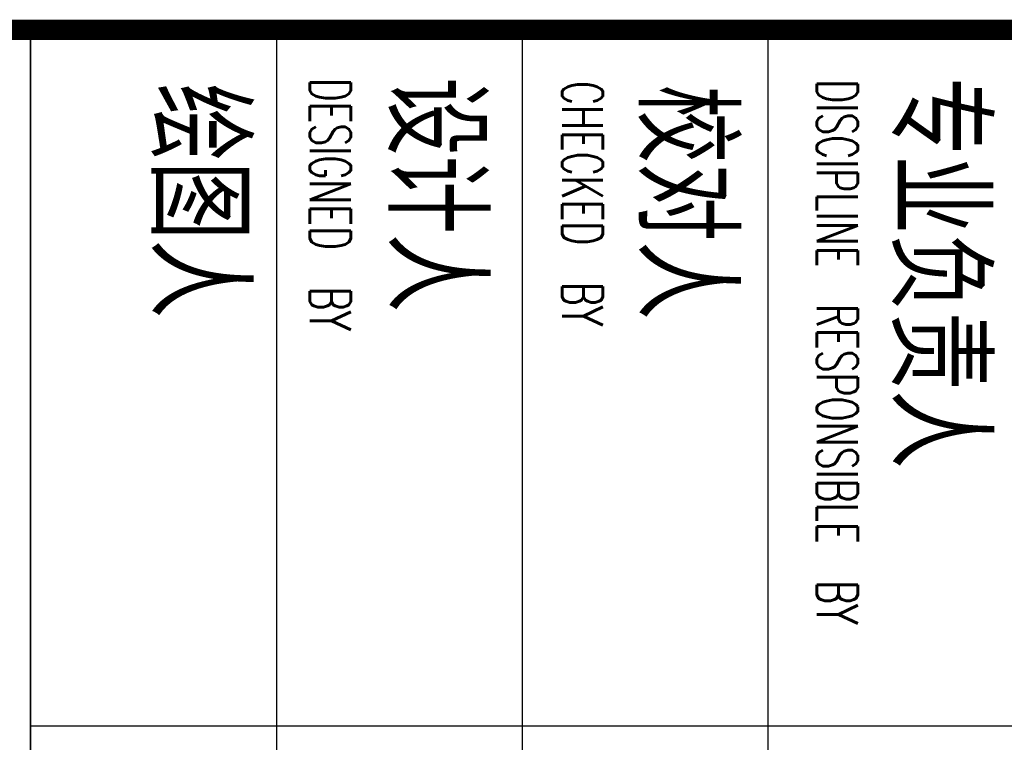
# Model space of a CAD drawing. Extents: x 1779708 to 7299578, y -1121471 to 88434.
# Tile 482 of 656: x 4834155 to 4841366, y -1078011 to -1072717. Entities that reach past the tile are written whole.
import ezdxf

# ---------------------------------------------------------------- set-up
doc = ezdxf.new("R2010")
doc.units = 0
doc.header["$LTSCALE"] = 1000
doc.header["$MEASUREMENT"] = 0
for name, color, linetype in [('PUB_TITLE', 4, 'CONTINUOUS'), ('修改', 6, 'CONTINUOUS'), ('通-图框－文字', 4, 'CONTINUOUS')]:
    doc.layers.add(name, color=color, linetype=linetype)
doc.styles.add('dim_font', font='SIMPLEX.shx', dxfattribs={"width": 0.8})
doc.styles.add('仿宋', font='txt', dxfattribs={"width": 0.7})

# ---------------------------------------------------------------- blocks, each defined once
blk = doc.blocks.new('A$C36B43F05')
at = {"layer": 'PUB_TITLE'}
for p, q in [((29400, 1500), (29400, 12000)), ((31200, 12000), (31200, 1500)), ((33000, 12000), (33000, 1500)), ((34800, 12000), (34800, 1500))]:
    blk.add_line(p, q, dxfattribs=at)
at = {"layer": 'PUB_TITLE', "const_width": 150}
blk.add_lwpolyline([(124650, 12000), (1500, 12000)], dxfattribs=at)
at = {"layer": 'PUB_TITLE'}
for points in [[(29400, 12000), (29400, 1500)], [(42000, 6900), (29400, 6900)]]:
    blk.add_lwpolyline(points, dxfattribs=at)
at = {"layer": '通-图框－文字', "color": 4, "style": 'dim_font', "width": 0.65}
for s, p in [('DESIGNED  BY', (31445.4, 11649.3)), ('CHECKED  BY', (33291.8, 11625.4)), ('DISCIPLINE  RESPONSIBLE  BY', (35158.5, 11638.2))]:
    blk.add_text(s, height=300, rotation=270, dxfattribs=at).set_placement(p)
at = {"layer": '通-图框－文字', "style": '仿宋', "width": 0.7}
for s, p in [('设计人', (32085.3, 11652)), ('专业负责人', (35773.1, 11652.3)), ('绘图人', (30349.2, 11609)), ('校对人', (33917.1, 11597.3))]:
    blk.add_text(s, height=600, rotation=270, dxfattribs=at).set_placement(p)

msp = doc.modelspace()

# ---------------------------------------------------------------- block references
at = {"layer": '修改'}
msp.add_blockref('A$C36B43F05', (4804834.8, -1084792.1), dxfattribs=at)

doc.saveas('drawing.dxf')
